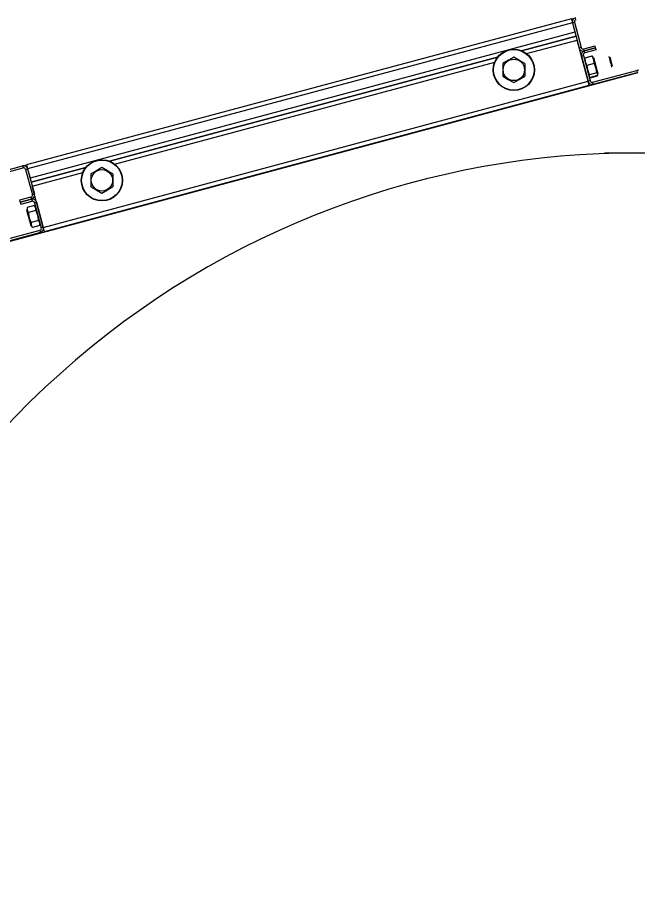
# Model space of a CAD drawing. Extents: x -264222 to -263592, y -1242345 to -1242048.
# Drawn here: x -263795.51 to -263795.082, y -1242205.961 to -1242205.349 of the extents above; entities that cross this region are included whole.
import ezdxf

# ---------------------------------------------------------------- set-up
doc = ezdxf.new("R2010")
doc.units = 0
doc.layers.add('KFA_2D_SITUACIA_DSP', color=7, linetype='Continuous')

msp = doc.modelspace()

# ---------------------------------------------------------------- linework, layer by layer
at = {"layer": 'KFA_2D_SITUACIA_DSP'}
for p, q in [((-263795.12778, -1242205.34966), (-263795.50401, -1242205.45047)), ((-263795.12705, -1242205.35241), (-263795.50328, -1242205.45322)), ((-263795.12778, -1242205.34966), (-263795.12503, -1242205.34892)), ((-263795.12778, -1242205.34966), (-263795.12777, -1242205.34971)), ((-263795.12777, -1242205.34971), (-263795.12773, -1242205.34987)), ((-263795.12773, -1242205.34987), (-263795.12766, -1242205.35012)), ((-263795.12766, -1242205.35012), (-263795.12757, -1242205.35046)), ((-263795.12757, -1242205.35046), (-263795.12746, -1242205.35088)), ((-263795.12746, -1242205.35088), (-263795.12733, -1242205.35136)), ((-263795.12733, -1242205.35136), (-263795.12719, -1242205.35187)), ((-263795.12719, -1242205.35187), (-263795.12705, -1242205.35241)), ((-263795.12705, -1242205.35241), (-263795.12567, -1242205.35204)), ((-263795.12705, -1242205.35241), (-263795.12533, -1242205.35883)), ((-263795.12705, -1242205.35241), (-263795.12238, -1242205.36985)), ((-263795.12567, -1242205.35204), (-263795.121, -1242205.36948)), ((-263795.12466, -1242205.3503), (-263795.12503, -1242205.34892)), ((-263795.12533, -1242205.35883), (-263795.50155, -1242205.45964)), ((-263795.16221, -1242205.37167), (-263795.12459, -1242205.36159)), ((-263795.12459, -1242205.36159), (-263795.16221, -1242205.37167)), ((-263795.15872, -1242205.37368), (-263795.12385, -1242205.36434)), ((-263795.11623, -1242205.39279), (-263795.12385, -1242205.36434)), ((-263795.121, -1242205.36948), (-263795.12238, -1242205.36985)), ((-263795.11925, -1242205.37049), (-263795.11145, -1242205.3684)), ((-263795.11888, -1242205.37186), (-263795.11925, -1242205.37049)), ((-263795.11109, -1242205.36977), (-263795.11888, -1242205.37186)), ((-263795.11888, -1242205.37186), (-263795.11109, -1242205.36977)), ((-263795.11852, -1242205.37324), (-263795.11888, -1242205.37186)), ((-263795.11072, -1242205.37115), (-263795.11852, -1242205.37324)), ((-263795.11109, -1242205.36977), (-263795.11145, -1242205.3684)), ((-263795.11072, -1242205.37115), (-263795.11109, -1242205.36977)), ((-263795.44668, -1242205.44789), (-263795.17873, -1242205.37609)), ((-263795.17873, -1242205.37609), (-263795.44668, -1242205.44789)), ((-263795.17127, -1242205.37828), (-263795.17512, -1242205.38051)), ((-263795.16752, -1242205.37612), (-263795.17127, -1242205.37828)), ((-263795.16367, -1242205.37834), (-263795.16752, -1242205.37612)), ((-263795.15992, -1242205.38051), (-263795.16367, -1242205.37834)), ((-263795.1209, -1242205.37535), (-263795.12102, -1242205.37489)), ((-263795.1209, -1242205.37535), (-263795.11952, -1242205.37498)), ((-263795.1209, -1242205.37535), (-263795.11623, -1242205.39279)), ((-263795.11952, -1242205.37498), (-263795.11485, -1242205.39242)), ((-263795.11851, -1242205.37744), (-263795.11848, -1242205.3771)), ((-263795.11848, -1242205.3771), (-263795.1184, -1242205.3769)), ((-263795.11847, -1242205.37666), (-263795.11336, -1242205.37529)), ((-263795.1133, -1242205.37553), (-263795.1184, -1242205.3769)), ((-263795.1184, -1242205.3769), (-263795.11822, -1242205.37901)), ((-263795.1129, -1242205.37624), (-263795.1133, -1242205.37553)), ((-263795.1133, -1242205.37553), (-263795.11313, -1242205.37567)), ((-263795.11313, -1242205.37567), (-263795.11293, -1242205.37595)), ((-263795.11217, -1242205.37829), (-263795.1129, -1242205.37624)), ((-263795.11242, -1242205.37655), (-263795.11237, -1242205.3767)), ((-263795.11237, -1242205.3767), (-263795.11224, -1242205.3772)), ((-263795.11224, -1242205.3772), (-263795.11203, -1242205.37799)), ((-263795.11199, -1242205.3804), (-263795.11217, -1242205.37829)), ((-263795.11203, -1242205.37799), (-263795.11175, -1242205.37904)), ((-263795.10188, -1242205.37567), (-263795.10188, -1242205.37568)), ((-263795.10188, -1242205.37568), (-263795.10182, -1242205.37592)), ((-263795.10182, -1242205.37592), (-263795.10167, -1242205.37646)), ((-263795.10167, -1242205.37646), (-263795.10145, -1242205.37727)), ((-263795.10145, -1242205.37727), (-263795.10119, -1242205.37825)), ((-263795.10119, -1242205.37825), (-263795.1009, -1242205.37933)), ((-263795.10101, -1242205.37618), (-263795.10101, -1242205.37617)), ((-263795.10094, -1242205.37643), (-263795.10101, -1242205.37618)), ((-263795.1008, -1242205.37697), (-263795.10094, -1242205.37643)), ((-263795.10059, -1242205.37775), (-263795.1008, -1242205.37697)), ((-263795.10034, -1242205.37868), (-263795.10059, -1242205.37775)), ((-263795.10007, -1242205.37966), (-263795.10034, -1242205.37868)), ((-263795.44319, -1242205.44991), (-263795.18074, -1242205.37959)), ((-263795.17512, -1242205.38051), (-263795.17512, -1242205.38429)), ((-263795.17512, -1242205.38429), (-263795.17512, -1242205.38818)), ((-263795.15992, -1242205.38051), (-263795.15992, -1242205.38429)), ((-263795.15992, -1242205.38429), (-263795.15992, -1242205.38818)), ((-263795.11822, -1242205.37901), (-263795.11749, -1242205.38105)), ((-263795.11749, -1242205.38105), (-263795.1171, -1242205.38177)), ((-263795.11199, -1242205.3804), (-263795.1171, -1242205.38177)), ((-263795.1171, -1242205.38177), (-263795.11672, -1242205.38462)), ((-263795.11672, -1242205.38462), (-263795.11579, -1242205.38743)), ((-263795.11152, -1242205.38139), (-263795.11199, -1242205.3804)), ((-263795.11175, -1242205.37904), (-263795.11142, -1242205.38028)), ((-263795.11059, -1242205.3842), (-263795.11152, -1242205.38139)), ((-263795.11142, -1242205.38028), (-263795.11106, -1242205.38163)), ((-263795.11106, -1242205.38163), (-263795.11069, -1242205.383)), ((-263795.11069, -1242205.383), (-263795.11034, -1242205.38431)), ((-263795.11021, -1242205.38705), (-263795.11059, -1242205.3842)), ((-263795.11034, -1242205.38431), (-263795.11002, -1242205.38548)), ((-263795.1009, -1242205.37933), (-263795.10061, -1242205.38042)), ((-263795.10061, -1242205.38042), (-263795.10035, -1242205.3814)), ((-263795.10035, -1242205.3814), (-263795.10013, -1242205.3822)), ((-263795.10013, -1242205.3822), (-263795.09998, -1242205.38275)), ((-263795.09983, -1242205.38059), (-263795.10007, -1242205.37966)), ((-263795.09998, -1242205.38275), (-263795.09992, -1242205.383)), ((-263795.09992, -1242205.383), (-263795.09992, -1242205.38301)), ((-263795.09962, -1242205.38136), (-263795.09983, -1242205.38059)), ((-263795.09948, -1242205.38189), (-263795.09962, -1242205.38136)), ((-263795.09941, -1242205.38213), (-263795.09948, -1242205.38189)), ((-263795.09941, -1242205.38213), (-263795.09941, -1242205.38213)), ((-263795.0819, -1242205.38701), (-263795.53244, -1242205.50773)), ((-263795.17512, -1242205.38818), (-263795.17512, -1242205.38928)), ((-263795.17512, -1242205.38928), (-263795.17137, -1242205.39144)), ((-263795.16377, -1242205.39151), (-263795.15992, -1242205.38928)), ((-263795.15992, -1242205.38818), (-263795.15992, -1242205.38928)), ((-263795.11579, -1242205.38743), (-263795.11532, -1242205.38842)), ((-263795.11539, -1242205.38862), (-263795.11546, -1242205.38937)), ((-263795.11546, -1242205.38937), (-263795.11506, -1242205.39002)), ((-263795.11532, -1242205.38842), (-263795.11539, -1242205.38862)), ((-263795.11021, -1242205.38705), (-263795.11532, -1242205.38842)), ((-263795.11506, -1242205.39002), (-263795.11484, -1242205.3902)), ((-263795.10973, -1242205.38883), (-263795.11484, -1242205.3902)), ((-263795.11478, -1242205.39044), (-263795.10967, -1242205.38907)), ((-263795.11311, -1242205.39343), (-263795.08264, -1242205.38526)), ((-263795.11274, -1242205.3948), (-263795.08227, -1242205.38664)), ((-263795.11004, -1242205.38719), (-263795.11021, -1242205.38705)), ((-263795.1096, -1242205.38782), (-263795.11004, -1242205.38719)), ((-263795.11002, -1242205.38548), (-263795.10977, -1242205.38643)), ((-263795.10977, -1242205.38643), (-263795.10959, -1242205.38711)), ((-263795.10973, -1242205.38883), (-263795.10963, -1242205.38856)), ((-263795.10963, -1242205.38856), (-263795.1096, -1242205.38782)), ((-263795.10959, -1242205.38711), (-263795.10949, -1242205.38746)), ((-263795.10949, -1242205.38746), (-263795.10948, -1242205.38751)), ((-263795.08264, -1242205.38526), (-263795.08227, -1242205.38664)), ((-263795.49246, -1242205.4936), (-263795.11623, -1242205.39279)), ((-263795.49172, -1242205.49635), (-263795.11549, -1242205.39554)), ((-263795.17137, -1242205.39144), (-263795.16752, -1242205.39367)), ((-263795.16752, -1242205.39367), (-263795.16377, -1242205.39151)), ((-263795.11485, -1242205.39242), (-263795.11623, -1242205.39279)), ((-263795.11611, -1242205.39325), (-263795.11623, -1242205.39279)), ((-263795.11608, -1242205.39332), (-263795.11623, -1242205.39279)), ((-263795.11595, -1242205.39384), (-263795.11608, -1242205.39332)), ((-263795.11582, -1242205.39432), (-263795.11595, -1242205.39384)), ((-263795.11571, -1242205.39473), (-263795.11582, -1242205.39432)), ((-263795.11562, -1242205.39508), (-263795.11571, -1242205.39473)), ((-263795.11555, -1242205.39533), (-263795.11562, -1242205.39508)), ((-263795.11551, -1242205.39549), (-263795.11555, -1242205.39533)), ((-263795.11549, -1242205.39554), (-263795.11551, -1242205.39549)), ((-263795.11274, -1242205.3948), (-263795.11311, -1242205.39343)), ((-263795.10485, -1242205.44213), (-263795.05896, -1242205.44213)), ((-263795.59302, -1242205.47432), (-263795.50677, -1242205.45121)), ((-263795.50677, -1242205.45121), (-263795.50401, -1242205.45047)), ((-263795.50677, -1242205.45121), (-263795.5064, -1242205.45258)), ((-263795.50401, -1242205.45047), (-263795.504, -1242205.45052)), ((-263795.504, -1242205.45052), (-263795.50396, -1242205.45068)), ((-263795.50396, -1242205.45068), (-263795.50389, -1242205.45093)), ((-263795.50389, -1242205.45093), (-263795.5038, -1242205.45127)), ((-263795.5038, -1242205.45127), (-263795.50368, -1242205.45169)), ((-263795.50368, -1242205.45169), (-263795.50356, -1242205.45217)), ((-263795.50356, -1242205.45217), (-263795.50342, -1242205.45268)), ((-263795.59265, -1242205.4757), (-263795.5064, -1242205.45258)), ((-263795.50465, -1242205.45359), (-263795.50328, -1242205.45322)), ((-263795.50465, -1242205.45359), (-263795.49998, -1242205.47103)), ((-263795.50342, -1242205.45268), (-263795.50328, -1242205.45322)), ((-263795.50328, -1242205.45322), (-263795.50155, -1242205.45964)), ((-263795.50328, -1242205.45322), (-263795.4986, -1242205.47066)), ((-263795.50082, -1242205.4624), (-263795.46319, -1242205.45232)), ((-263795.46319, -1242205.45232), (-263795.50082, -1242205.4624)), ((-263795.50008, -1242205.46515), (-263795.46521, -1242205.45581)), ((-263795.45573, -1242205.4545), (-263795.45958, -1242205.45673)), ((-263795.45958, -1242205.45673), (-263795.45958, -1242205.46052)), ((-263795.45198, -1242205.45234), (-263795.45573, -1242205.4545)), ((-263795.44813, -1242205.45456), (-263795.45198, -1242205.45234)), ((-263795.44438, -1242205.45673), (-263795.44813, -1242205.45456)), ((-263795.44438, -1242205.45673), (-263795.44438, -1242205.46052)), ((-263795.45958, -1242205.46052), (-263795.45958, -1242205.4644)), ((-263795.45958, -1242205.4644), (-263795.45958, -1242205.4655)), ((-263795.44438, -1242205.46052), (-263795.44438, -1242205.4644)), ((-263795.44438, -1242205.4644), (-263795.44438, -1242205.4655)), ((-263795.49246, -1242205.4936), (-263795.50008, -1242205.46515)), ((-263795.45958, -1242205.4655), (-263795.45584, -1242205.46767)), ((-263795.45584, -1242205.46767), (-263795.45198, -1242205.46989)), ((-263795.45198, -1242205.46989), (-263795.44824, -1242205.46773)), ((-263795.44824, -1242205.46773), (-263795.44438, -1242205.4655)), ((-263795.50099, -1242205.47277), (-263795.50879, -1242205.47486)), ((-263795.50879, -1242205.47486), (-263795.50842, -1242205.47624)), ((-263795.50842, -1242205.47624), (-263795.50062, -1242205.47415)), ((-263795.50062, -1242205.47415), (-263795.50842, -1242205.47624)), ((-263795.50842, -1242205.47624), (-263795.50805, -1242205.47761)), ((-263795.50805, -1242205.47761), (-263795.50025, -1242205.47552)), ((-263795.50099, -1242205.47277), (-263795.50062, -1242205.47415)), ((-263795.50062, -1242205.47415), (-263795.50025, -1242205.47552)), ((-263795.4986, -1242205.47066), (-263795.49998, -1242205.47103)), ((-263795.4985, -1242205.47653), (-263795.49713, -1242205.47616)), ((-263795.4985, -1242205.47653), (-263795.49383, -1242205.49397)), ((-263795.49713, -1242205.47616), (-263795.49246, -1242205.4936)), ((-263795.50387, -1242205.48148), (-263795.50388, -1242205.48144)), ((-263795.50377, -1242205.48182), (-263795.50387, -1242205.48148)), ((-263795.5036, -1242205.48248), (-263795.50377, -1242205.48182)), ((-263795.49858, -1242205.47851), (-263795.50369, -1242205.47988)), ((-263795.50369, -1242205.47988), (-263795.50367, -1242205.4814)), ((-263795.50367, -1242205.4814), (-263795.5031, -1242205.48284)), ((-263795.50335, -1242205.48343), (-263795.5036, -1242205.48248)), ((-263795.49766, -1242205.48196), (-263795.50276, -1242205.48332)), ((-263795.49825, -1242205.479), (-263795.49858, -1242205.47851)), ((-263795.49768, -1242205.48044), (-263795.49825, -1242205.479)), ((-263795.49766, -1242205.48196), (-263795.49768, -1242205.48044)), ((-263795.49726, -1242205.48279), (-263795.49766, -1242205.48196)), ((-263795.50303, -1242205.48459), (-263795.50335, -1242205.48343)), ((-263795.5031, -1242205.48284), (-263795.50276, -1242205.48332)), ((-263795.50268, -1242205.48589), (-263795.50303, -1242205.48459)), ((-263795.50276, -1242205.48332), (-263795.50269, -1242205.48425)), ((-263795.50269, -1242205.48425), (-263795.50219, -1242205.48694)), ((-263795.50232, -1242205.48726), (-263795.50268, -1242205.48589)), ((-263795.50195, -1242205.48862), (-263795.50232, -1242205.48726)), ((-263795.50219, -1242205.48694), (-263795.50122, -1242205.48959)), ((-263795.50162, -1242205.48986), (-263795.50195, -1242205.48862)), ((-263795.49581, -1242205.48884), (-263795.50092, -1242205.49021)), ((-263795.49632, -1242205.48545), (-263795.49726, -1242205.48279)), ((-263795.49587, -1242205.48815), (-263795.49632, -1242205.48545)), ((-263795.49581, -1242205.48884), (-263795.49587, -1242205.48815)), ((-263795.49548, -1242205.48933), (-263795.49581, -1242205.48884)), ((-263795.50134, -1242205.49092), (-263795.50162, -1242205.48986)), ((-263795.50112, -1242205.49173), (-263795.50134, -1242205.49092)), ((-263795.50122, -1242205.48959), (-263795.50092, -1242205.49021)), ((-263795.50099, -1242205.49223), (-263795.50112, -1242205.49173)), ((-263795.50094, -1242205.4924), (-263795.50099, -1242205.49223)), ((-263795.50092, -1242205.49021), (-263795.5009, -1242205.49173)), ((-263795.5009, -1242205.49173), (-263795.50033, -1242205.49317)), ((-263795.50033, -1242205.49317), (-263795.5, -1242205.49366)), ((-263795.49489, -1242205.49229), (-263795.5, -1242205.49366)), ((-263795.49491, -1242205.49077), (-263795.49548, -1242205.48933)), ((-263795.49489, -1242205.49229), (-263795.49491, -1242205.49077)), ((-263795.49246, -1242205.4936), (-263795.49383, -1242205.49397)), ((-263795.49231, -1242205.49413), (-263795.49246, -1242205.4936)), ((-263795.49217, -1242205.49465), (-263795.49231, -1242205.49413)), ((-263795.49205, -1242205.49513), (-263795.49217, -1242205.49465)), ((-263795.49484, -1242205.49571), (-263795.5811, -1242205.51882)), ((-263795.49447, -1242205.49709), (-263795.58073, -1242205.5202)), ((-263795.49484, -1242205.49571), (-263795.49447, -1242205.49709)), ((-263795.49193, -1242205.49554), (-263795.49205, -1242205.49513)), ((-263795.49184, -1242205.49589), (-263795.49193, -1242205.49554)), ((-263795.49178, -1242205.49614), (-263795.49184, -1242205.49589)), ((-263795.49173, -1242205.4963), (-263795.49178, -1242205.49614)), ((-263795.49172, -1242205.49635), (-263795.49173, -1242205.4963))]:
    msp.add_line(p, q, dxfattribs=at)
for centre, radius in [((-263795.16752, -1242205.38489), 0.01425), ((-263795.16752, -1242205.38489), 0.01401), ((-263795.16752, -1242205.38489), 0.00739), ((-263795.45198, -1242205.46112), 0.01425), ((-263795.45198, -1242205.46112), 0.01401), ((-263795.45198, -1242205.46112), 0.00739)]:
    msp.add_circle(centre, radius, dxfattribs=at)
for centre, radius, start, end in [((-263795.12429, -1242205.35167), 0.00285, 105.00001, 195), ((-263795.12429, -1242205.35167), 0.00143, 105.00001, 195), ((-263795.11962, -1242205.36911), 0.00285, 195, 285.00001), ((-263795.11962, -1242205.36911), 0.00143, 195, 285.00001), ((-263795.11815, -1242205.37461), 0.00285, 105.00001, 195), ((-263795.11815, -1242205.37461), 0.00143, 105.00001, 195), ((-263795.0819, -1242205.38802), 0.00285, 74.99999, 105.00001), ((-263795.11348, -1242205.39205), 0.00285, 195, 285.00001), ((-263795.11348, -1242205.39205), 0.00143, 195, 285.00001), ((-263795.0819, -1242206.04063), 0.5985, 324.56502, 215.43498), ((-263795.50603, -1242205.45396), 0.00285, 15, 105.00001), ((-263795.50603, -1242205.45396), 0.00143, 15, 105.00001), ((-263795.50136, -1242205.47139), 0.00142, 285.00001, 15), ((-263795.50136, -1242205.47139), 0.00285, 285.00001, 15), ((-263795.49988, -1242205.4769), 0.00285, 15, 105.00001), ((-263795.49988, -1242205.4769), 0.00143, 15, 105.00001), ((-263795.49521, -1242205.49433), 0.00143, 285.00001, 15), ((-263795.49521, -1242205.49433), 0.00285, 285.00001, 15)]:
    msp.add_arc(centre, radius, start, end, dxfattribs=at)

doc.saveas('drawing.dxf')
